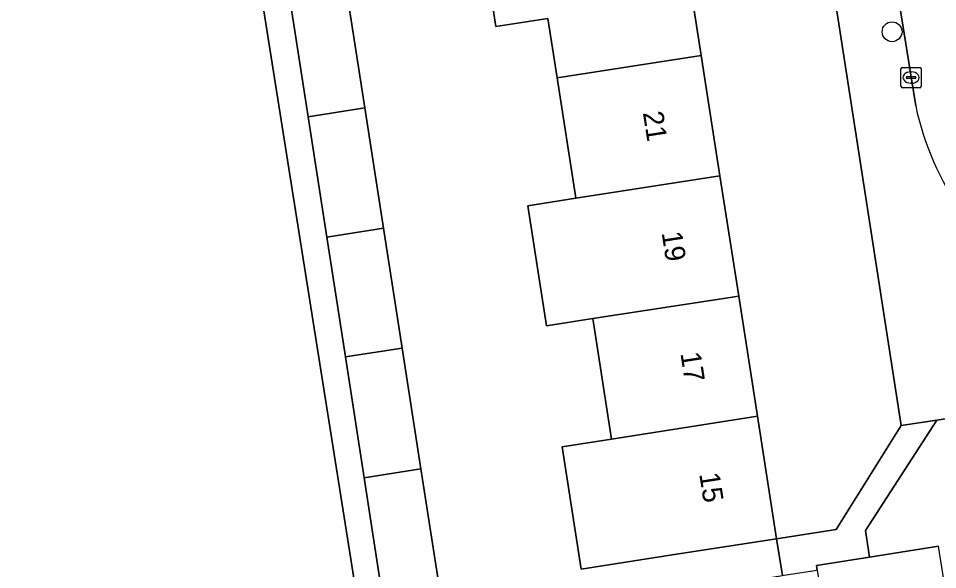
# Model space of a CAD drawing. Extents: x 160077 to 160948, y 386481 to 387498.
# Drawn here: x 160573.86 to 160619.19, y 387357.26 to 387384.43 of the extents above; entities that cross this region are included whole.
import ezdxf

# ---------------------------------------------------------------- set-up
doc = ezdxf.new("R2010")
doc.units = 0
for name, color, linetype in [('IMGEO_Boom', 7, 'Continuous'), ('IMGEO_Erf', 7, 'Continuous'), ('IMGEO_Kolk', 7, 'Continuous'), ('IMGEO_Pand', 7, 'Continuous'), ('IMGEO_Pand_nummerreeks', 7, 'Continuous'), ('IMGEO_Rijbaan_lokaal_open', 7, 'Continuous'), ('IMGEO_Voetpad_open', 7, 'Continuous')]:
    doc.layers.add(name, color=color, linetype=linetype)

msp = doc.modelspace()

# ---------------------------------------------------------------- linework, layer by layer
at = {"layer": 'IMGEO_Boom'}
msp.add_circle((160616.944, 387383.768), 0.489, dxfattribs=at)
at = {"layer": 'IMGEO_Erf'}
for points in [[(160590.023, 387385.936), (160590.944, 387380.011), (160591.865, 387374.08), (160592.782, 387368.173), (160593.707, 387362.22), (160594.602, 387356.453), (160591.91, 387356.034), (160592.249, 387353.904), (160595.065, 387354.351), (160597.881, 387354.799), (160600.696, 387355.246), (160603.512, 387355.693), (160606.328, 387356.141), (160611.533, 387356.968), (160611.249, 387358.786), (160614.194, 387359.246), (160617.393, 387364.36), (160606.344, 387435.512)], [(160606.607, 387388.527), (160607.532, 387382.599), (160608.457, 387376.671), (160609.383, 387370.743), (160610.308, 387364.815), (160611.249, 387358.786), (160606.309, 387358.015), (160601.615, 387357.282), (160600.674, 387363.309), (160603.114, 387363.69), (160602.187, 387369.629), (160599.904, 387369.273), (160598.98, 387375.191), (160601.351, 387375.561), (160601.332, 387375.681), (160600.425, 387381.49), (160599.968, 387384.419), (160597.409, 387384.02), (160596.941, 387387.017)], [(160654.939, 387370.209), (160619.146, 387364.633), (160615.625, 387359.181), (160615.832, 387357.875), (160619.231, 387358.415)]]:
    msp.add_lwpolyline(points, dxfattribs=at)
at = {"layer": 'IMGEO_Kolk'}
for p, q in [((160617.38, 387381.086), (160617.38, 387381.938)), ((160617.455, 387382.012), (160618.307, 387382.012)), ((160618.381, 387381.938), (160618.381, 387381.086)), ((160617.639, 387381.506), (160617.639, 387381.518)), ((160618.077, 387381.469), (160617.679, 387381.469)), ((160617.682, 387381.555), (160618.08, 387381.555)), ((160617.868, 387381.792), (160617.893, 387381.792)), ((160618.123, 387381.518), (160618.123, 387381.506)), ((160618.307, 387381.012), (160617.455, 387381.012)), ((160617.891, 387381.232), (160617.866, 387381.232))]:
    msp.add_line(p, q, dxfattribs=at)
for points in [[(160617.38, 387381.086), (160617.38, 387381.938)], [(160617.455, 387382.012), (160618.307, 387382.012)], [(160618.381, 387381.938), (160618.381, 387381.086)], [(160618.307, 387381.012), (160617.455, 387381.012)]]:
    msp.add_lwpolyline(points, dxfattribs=at)
for centre, radius, start, end in [((160617.457, 387381.936), 0.0765, 91.552, 178.448), ((160617.457, 387381.936), 0.0765, 91.552, 178.448), ((160618.305, 387381.936), 0.0765, 1.552, 88.448), ((160618.305, 387381.936), 0.0765, 1.552, 88.448), ((160617.679, 387381.515), 0.0403, 85.8775, 175.7526), ((160617.676, 387381.505), 0.0366, 178.938, 274.7102), ((160618.08, 387381.512), 0.043, 264.8664, 352.4533), ((160618.084, 387381.517), 0.0386, 1.7309, 96.639), ((160617.457, 387381.088), 0.0765, 181.552, 268.448), ((160617.457, 387381.088), 0.0765, 181.552, 268.448), ((160618.305, 387381.088), 0.0765, 271.552, 358.448), ((160618.305, 387381.088), 0.0765, 271.552, 358.448)]:
    msp.add_arc(centre, radius, start, end, dxfattribs=at)
for centre, major_axis, ratio, start_param, end_param in [((160617.867, 387381.512), (-0.387, 0.002), 0.722429, 4.712389, 7.853982), ((160617.892, 387381.512), (-0.39, 0.002), 0.717154, 1.570796, 4.712389)]:
    msp.add_ellipse(centre, major_axis=major_axis, ratio=ratio, start_param=start_param, end_param=end_param, dxfattribs=at)
at = {"layer": 'IMGEO_Pand'}
for points in [[(160559.841, 387440.996), (160577.677, 387328.687), (160578.044, 387326.376), (160590.229, 387328.311), (160594.824, 387329.041), (160591.839, 387347.839), (160576.464, 387444.648), (160575.523, 387450.574), (160558.743, 387447.909), (160559.684, 387441.983)], [(160607.532, 387382.599), (160606.607, 387388.527), (160596.941, 387387.017), (160597.409, 387384.02), (160599.968, 387384.419), (160600.425, 387381.49)], [(160590.023, 387385.936), (160587.226, 387385.499), (160588.146, 387379.574), (160590.944, 387380.011)], [(160607.532, 387382.599), (160600.425, 387381.49), (160601.332, 387375.681), (160601.351, 387375.561), (160608.457, 387376.671)], [(160590.944, 387380.011), (160588.146, 387379.574), (160589.067, 387373.643), (160591.865, 387374.08)], [(160608.457, 387376.671), (160601.351, 387375.561), (160598.98, 387375.191), (160599.904, 387369.273), (160602.187, 387369.629), (160609.383, 387370.743)], [(160591.865, 387374.08), (160589.067, 387373.643), (160589.984, 387367.74), (160592.782, 387368.173)], [(160609.383, 387370.743), (160602.187, 387369.629), (160603.114, 387363.69), (160610.308, 387364.815)], [(160592.782, 387368.173), (160589.984, 387367.74), (160590.909, 387361.783), (160593.707, 387362.22)], [(160610.308, 387364.815), (160603.114, 387363.69), (160600.674, 387363.309), (160601.615, 387357.282), (160606.309, 387358.015), (160611.249, 387358.786)], [(160593.707, 387362.22), (160590.909, 387361.783), (160591.804, 387356.018), (160591.91, 387356.034), (160594.602, 387356.453)], [(160619.231, 387358.415), (160615.832, 387357.875), (160613.215, 387357.459), (160613.25, 387357.241), (160614, 387352.521), (160614.678, 387348.251), (160620.694, 387349.207)]]:
    msp.add_lwpolyline(points, close=True, dxfattribs=at)
at = {"layer": 'IMGEO_Rijbaan_lokaal_open'}
msp.add_lwpolyline([(160611.642, 387421.037), (160614.175, 387404.637), (160617.91, 387381.338), (160618.109, 387380.11)], dxfattribs=at)
msp.add_arc((160632.079, 387383.09), 14.285, 192.0429, 215.1815, dxfattribs=at)
at = {"layer": 'IMGEO_Voetpad_open'}
for points in [[(160608.89, 387438.447), (160604.266, 387467.887), (160602.326, 387479.554), (160601.448, 387485.066), (160598.969, 387485.166), (160599.864, 387479.342), (160601.786, 387467.986), (160604.327, 387452.552), (160577.727, 387448.173), (160577.315, 387450.866), (160575.523, 387450.574), (160576.464, 387444.648), (160591.839, 387347.839), (160593.181, 387348.042), (160592.396, 387352.98), (160592.249, 387353.904), (160591.91, 387356.034), (160591.804, 387356.018), (160590.909, 387361.783), (160589.984, 387367.74), (160589.067, 387373.643), (160588.146, 387379.574)], [(160588.146, 387379.574), (160587.226, 387385.499), (160586.305, 387391.43), (160585.384, 387397.359), (160584.463, 387403.288), (160583.542, 387409.218), (160582.621, 387415.147), (160581.701, 387421.075), (160580.78, 387427.001), (160579.859, 387432.93), (160578.938, 387438.859), (160578.074, 387444.423), (160578.3, 387444.458), (160577.982, 387446.504), (160604.003, 387450.575), (160604.247, 387449.015), (160606.344, 387435.512), (160611.577, 387436.343)], [(160621.049, 387436.807), (160621.996, 387436.964), (160621.84, 387437.953), (160611.577, 387436.343), (160606.344, 387435.512), (160617.393, 387364.36), (160619.146, 387364.633), (160654.939, 387370.209), (160660.049, 387371.084)], [(160618.109, 387380.11), (160617.91, 387381.338), (160614.175, 387404.637), (160611.642, 387421.037)]]:
    msp.add_lwpolyline(points, dxfattribs=at)
msp.add_lwpolyline([(160619.146, 387364.633), (160617.393, 387364.36), (160614.194, 387359.246), (160611.249, 387358.786), (160611.533, 387356.968), (160611.723, 387356.998), (160613.25, 387357.241), (160613.215, 387357.459), (160615.832, 387357.875), (160615.625, 387359.181)], close=True, dxfattribs=at)
msp.add_arc((160632.079, 387383.09), 14.285, 192.0429, 215.1815, dxfattribs=at)

# ---------------------------------------------------------------- texts
at = {"layer": 'IMGEO_Pand_nummerreeks'}
for s, p in [('21', (160604.652, 387379.78)), ('19', (160605.576, 387373.86)), ('17', (160606.503, 387367.918)), ('15', (160607.431, 387361.977))]:
    msp.add_text(s, height=1, rotation=278.8749, dxfattribs=at).set_placement(p)

doc.saveas('drawing.dxf')
